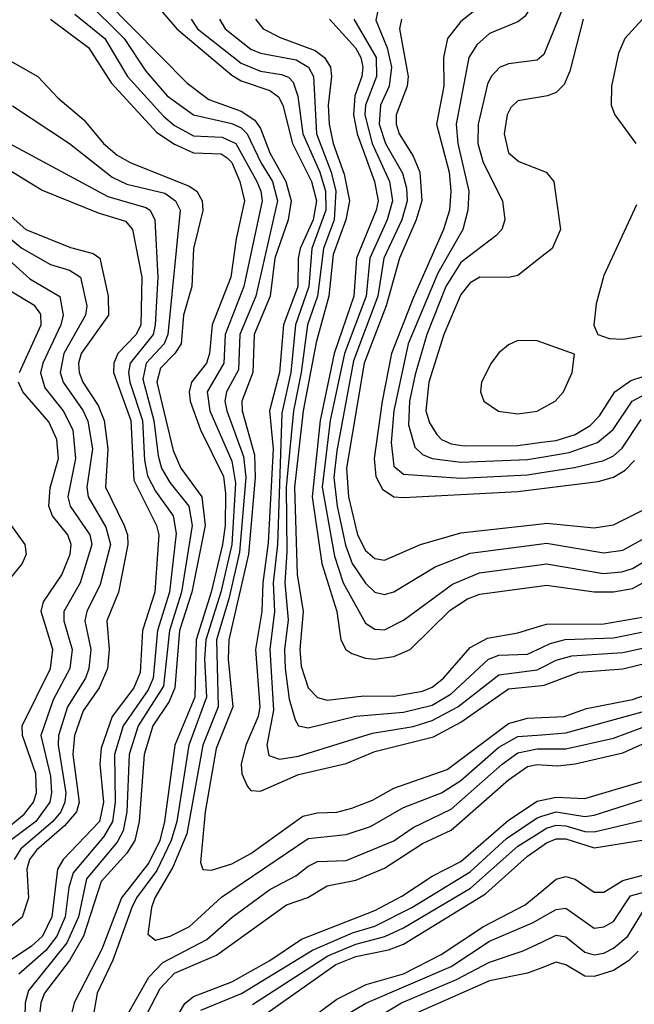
# Model space of a CAD drawing. Header units: inches. Extents: x 501365 to 657855, y 482276 to 547543.
# Tile 588 of 656: x 598905 to 600194, y 504167 to 506229. Entities that reach past the tile are written whole.
import ezdxf

# ---------------------------------------------------------------- set-up
doc = ezdxf.new("R2010")
doc.units = ezdxf.units.IN
doc.header["$MEASUREMENT"] = 0
doc.layers.add('A5590', color=7, linetype='Continuous')
doc.layers.add('A6500', color=7, linetype='Continuous')

msp = doc.modelspace()

# ---------------------------------------------------------------- linework, layer by layer
at = {"layer": 'A5590', "color": 5}
for points, elevation in [([(600000.1, 506379.9), (599921.9, 506298.1), (599830, 506225.6), (599802.3, 506190), (599794.1, 506150), (599794.7, 506090), (599779.5, 506010), (599805.7, 505910), (599809.4, 505870), (599806.3, 505830), (599793.8, 505790), (599730, 505646), (599684.8, 505530), (599665.2, 505430), (599648.8, 505310), (599652.1, 505272.1), (599665.8, 505245.8), (599689.8, 505229.8), (599710, 505228.3), (599950, 505240.8), (600000, 505247)], 3620), ([(600000, 506291.8), (599964.4, 506235.6), (599950, 506224.3), (599890, 506200.5), (599863.4, 506176.6), (599847.1, 506150), (599820.4, 506010), (599824.1, 505970), (599846.9, 505870), (599845.2, 505830), (599834.1, 505790), (599781.8, 505698.2), (599719.9, 505550), (599690, 505410), (599683.9, 505343.9), (599690, 505294.3), (599710, 505277.1), (599830, 505269), (599970, 505276), (600000, 505280.6)], 3640), ([(599043.5, 506270), (599124.3, 506190), (599170, 506121.1), (599214.8, 506070), (599270, 506029.8), (599350, 506011.8), (599370, 506002.5), (599382.4, 505990), (599410.6, 505930), (599435.3, 505890), (599446, 505850), (599400.6, 505650), (599366.9, 505570), (599364, 505496), (599339.2, 505450), (599335.7, 505430), (599339.3, 505410), (599374.6, 505314.6), (599379.5, 505270), (599366.2, 505113.8), (599343.9, 505016.1), (599318.2, 504930), (599321.3, 504790), (599289.4, 504710), (599255.9, 504524.1), (599226.1, 504453.9), (599188.6, 504390), (599181.4, 504370), (599174.2, 504314.2), (599190, 504301.5), (599220.6, 504310), (599261.3, 504330), (599328.6, 504391.4), (599510, 504514.5), (599590, 504522.9), (599640.7, 504539.3), (599710, 504578.9), (599790, 504609.6), (599830, 504635.9), (599910, 504705.8), (599950, 504727.9), (600000, 504731.6)], 3360), ([(599084.9, 506270), (599256.2, 506096.2), (599301.8, 506061.8), (599370, 506037.6), (599398.6, 506018.6), (599410, 506001.5), (599429.6, 505950), (599463.1, 505890), (599474.4, 505850), (599468.3, 505810), (599440.6, 505730), (599430.2, 505650), (599397.2, 505570), (599394.5, 505490), (599370.8, 505430), (599372, 505410), (599397.8, 505317.8), (599399, 505270), (599385.2, 505110), (599343.9, 504930), (599342.7, 504890), (599351.9, 504790), (599317, 504703), (599294.3, 504570), (599284.1, 504464.1), (599289.1, 504449.1), (599307.6, 504447.6), (599350, 504461.2), (599390, 504482.6), (599499, 504561), (599530, 504568.1), (599570, 504569.6), (599602, 504578), (599645.3, 504594.7), (599690, 504619.6), (599801.2, 504658.8), (599930, 504754.9), (599970, 504766.6), (600000, 504767.9)], 3380), ([(599020.7, 506240.7), (599083.6, 506190), (599131.1, 506110), (599206.9, 506026.9), (599230, 506007.6), (599270, 505985.9), (599330, 505983.1), (599358.6, 505970), (599402.4, 505890), (599411.2, 505870), (599413.6, 505850), (599375, 505670), (599335.9, 505570), (599333.1, 505510), (599298.7, 505450), (599304.3, 505410), (599350, 505304.7), (599358.1, 505258.1), (599349.9, 505130.1), (599327.1, 505030), (599295.8, 504930), (599293, 504890), (599296.7, 504810), (599259.7, 504710), (599234.9, 504550), (599223.3, 504510), (599192.6, 504447.4), (599150.2, 504390), (599140.4, 504370), (599100.9, 504259.1), (599068, 504190), (599057.3, 504130)], 3340), ([(599200.9, 506250), (599235.1, 506210), (599350, 506112.7), (599370, 506101.1), (599430, 506080.6), (599447.9, 506067.9), (599456.9, 506050), (599477.3, 505970), (599517.3, 505890), (599527.3, 505850), (599520.4, 505810), (599493.6, 505750), (599489.2, 505729.2), (599488.6, 505670), (599458.1, 505590), (599449.9, 505490.1), (599429.3, 505410), (599436.8, 505330), (599426.3, 505133.7), (599414.8, 505050), (599412.9, 504990), (599400, 504910), (599408.5, 504790), (599405.4, 504770), (599379.6, 504710), (599370, 504670), (599371.2, 504650), (599383.1, 504623.1), (599390, 504615.1), (599410, 504613.3), (599490, 504648), (599590, 504671.5), (599650, 504696.2), (599773.1, 504726.9), (599830, 504757.8), (599930, 504827.9), (600000, 504835)], 3420), ([(599655.4, 506244.6), (599652, 506228), (599675.7, 506170), (599685.1, 506130), (599679.8, 506090), (599661.5, 506050), (599659.1, 506010), (599672.2, 505970), (599707.9, 505907.9), (599716.6, 505876.6), (599717.9, 505850), (599706.7, 505810), (599669.1, 505730), (599655.9, 505650), (599605.4, 505514.6), (599570, 505326.3), (599564.2, 505270), (599570.6, 505210), (599588.6, 505128.6), (599602.7, 505090), (599630, 505049), (599650, 505030.4), (599670, 505025.2), (599690, 505030.8), (599776.5, 505083.5), (599850, 505112.1), (600000, 505131.7)], 3560), ([(598969.7, 506230), (599050, 506170.9), (599096.9, 506096.9), (599193, 505993), (599230, 505968.2), (599270, 505950.2), (599328, 505948), (599340, 505940), (599350, 505929.7), (599366.8, 505890), (599376.9, 505850), (599358.9, 505770), (599347.8, 505690), (599308.8, 505590), (599303.6, 505530), (599296.8, 505510), (599265.7, 505470), (599260.7, 505450), (599263.1, 505430), (599284.1, 505370), (599332.7, 505272.7), (599336.9, 505236.9), (599336.1, 505170), (599330.5, 505130), (599307, 505030), (599275.4, 504930), (599272.3, 504810), (599230.6, 504710), (599209.1, 504550), (599199.5, 504510), (599176.4, 504463.6), (599118.7, 504390), (599077.8, 504282.2), (599019.3, 504170), (599009.5, 504130.6)], 3320), ([(599265, 506230), (599278, 506210), (599370, 506137.9), (599410, 506121.2), (599454.3, 506114.3), (599468.8, 506108.8), (599478.5, 506098.5), (599488.8, 506068.8), (599499.3, 505990), (599534.4, 505910), (599546.4, 505870), (599547.1, 505830), (599517.9, 505750), (599511.6, 505670), (599483.5, 505590), (599473.8, 505490), (599455, 505404.9), (599445.6, 505130), (599436.8, 505050), (599439.8, 504990), (599429.7, 504910), (599437.2, 504782.8), (599423.4, 504710), (599428, 504688), (599450, 504680.5), (599490, 504686.4), (599645, 504735), (599730, 504748.8), (599770, 504761.2), (599824.2, 504790), (599910, 504857.3), (599990, 504867.7), (600000, 504872.7)], 3440), ([(599324.6, 506230), (599336.5, 506210), (599390, 506167.4), (599410, 506159.1), (599484.8, 506144.8), (599510.8, 506130), (599521, 506110), (599527.9, 505990), (599558.5, 505910), (599568.5, 505870), (599564.9, 505810), (599542, 505750), (599529.9, 505650), (599509, 505590), (599495.7, 505490), (599479.3, 505410), (599464.3, 505250), (599465.5, 505114.5), (599461.1, 505050), (599468.1, 504971.9), (599460.3, 504910), (599461.7, 504870), (599470, 504805.8), (599482.6, 504762.6), (599490.1, 504750.1), (599510, 504745.7), (599610, 504770.7), (599710, 504778.7), (599770, 504793.2), (599810, 504817.1), (599888.2, 504890), (599910, 504898), (599970, 504900.5), (600000, 504914.5)], 3460), ([(599399.7, 506230), (599415.5, 506210), (599451.7, 506191.7), (599524.8, 506164.8), (599544.4, 506150), (599556.8, 506130), (599559, 506110), (599552.1, 506050), (599554.5, 506010), (599562.6, 505970), (599585.3, 505905.3), (599596.5, 505850), (599589.2, 505810), (599562.8, 505737.2), (599553.8, 505650), (599527.1, 505552.9), (599500, 505410), (599481.5, 505250), (599486.8, 505066.8), (599499.7, 504990), (599492.8, 504910), (599495.5, 504875.5), (599510.4, 504830), (599529.6, 504809.6), (599550, 504803.8), (599627.1, 504812.9), (599690, 504812.3), (599750, 504822.7), (599770, 504831.5), (599794.1, 504850), (599850, 504914.4), (599886.1, 504933.9), (599950, 504945.2), (600000, 504960.2)], 3480), ([(599554.9, 506230), (599609.1, 506170), (599620.8, 506150), (599625, 506130), (599622.6, 506110), (599608.3, 506070), (599605.5, 506030), (599612.9, 505990), (599649.4, 505890), (599656.7, 505850), (599653, 505830), (599611.3, 505730), (599605.6, 505650), (599564.6, 505530), (599535.1, 505390), (599518.4, 505230), (599538.9, 505090), (599570, 504990), (599578.5, 504930), (599589.3, 504910), (599601.7, 504901.7), (599630, 504891.7), (599650.1, 504890.1), (599690, 504895.3), (599724.3, 504910), (599807.7, 504992.3), (599844, 505016), (599870, 505025.8), (600000, 505043.5)], 3520), ([(599606, 506230), (599652.4, 506150), (599653.3, 506110), (599630.3, 506050), (599629.2, 506030), (599644.6, 505970), (599680.6, 505890), (599686.7, 505850), (599675.7, 505810), (599639.1, 505730), (599631.4, 505650), (599586.6, 505530), (599556.6, 505390), (599539.8, 505250), (599565.2, 505105.2), (599583.4, 505050), (599630, 504965), (599650, 504952.5), (599670, 504951.2), (599710, 504971.6), (599813, 505047), (599869.6, 505070.4), (600000, 505088.4)], 3540), ([(599705.9, 506230), (599701.6, 506210), (599719.9, 506110), (599718, 506090), (599694.3, 506030), (599694.4, 506010), (599701, 505990), (599730, 505943.2), (599744.4, 505910), (599748.1, 505850), (599736.7, 505810), (599701.6, 505730), (599673.6, 505630), (599627.7, 505510), (599590.8, 505290), (599594.8, 505230), (599613.3, 505150), (599630, 505117.2), (599650, 505101), (599670, 505097.2), (599745.7, 505130), (599830, 505154.1), (600000, 505173.5)], 3580), ([(598871.1, 506151.1), (598943.3, 506110), (598985.4, 506065.5), (599039.7, 506019.7), (599081, 505970), (599110, 505945.1), (599137, 505930), (599260.7, 505880.7), (599276.9, 505870), (599287.9, 505850), (599289.5, 505829.5), (599269.7, 505750), (599266.1, 505670), (599248.6, 505610), (599243.7, 505550), (599230.9, 505530), (599200.8, 505499.2), (599193.2, 505470), (599226.8, 505326.8), (599243, 505290), (599286.9, 505230), (599294.2, 505170), (599266.4, 505030), (599240.2, 504950), (599230.3, 504829.7), (599218.6, 504801.4), (599184.7, 504750), (599166.6, 504690), (599156.2, 504550), (599147.1, 504510), (599130, 504483.4), (599075.9, 504424.1), (599038.9, 504310), (599010, 504258.6), (598957.6, 504190), (598949.9, 504170), (598940.3, 504090)], 3280), ([(600000, 506152.7), (599990, 506144.4), (599930, 506136.9), (599911, 506129), (599893.6, 506110), (599886.2, 506093.8), (599866.6, 506010), (599866.1, 505970), (599876.9, 505930), (599917.2, 505850), (599922.5, 505810), (599916, 505790), (599903.4, 505776.6), (599830, 505720.8), (599798.9, 505670), (599758.7, 505570), (599734.2, 505485.8), (599722.8, 505430), (599720.6, 505380.6), (599733.6, 505333.6), (599750, 505318.6), (599769.9, 505309.9), (599830, 505302.3), (599970, 505307.8), (600000, 505312.8)], 3660), ([(600000, 506067.9), (599950, 506059.5), (599934.9, 506045.1), (599927.1, 506030), (599920.7, 505990), (599930, 505950.2), (599951.9, 505931.9), (600000, 505913.5)], 3680), ([(598890, 506048.8), (599010, 505969.7), (599099.2, 505899.2), (599130, 505884.9), (599210, 505865.6), (599232, 505850), (599242.1, 505830), (599216.3, 505570), (599208.2, 505550), (599170.4, 505510), (599163.7, 505476.3), (599186.7, 505390), (599195.4, 505315.4), (599202.6, 505290), (599219.9, 505259.9), (599260.3, 505210), (599267.3, 505170), (599244.8, 505030), (599219.3, 504950), (599206.7, 504833.3), (599153.9, 504750), (599135.2, 504690), (599130.2, 504570), (599122.6, 504530), (599110, 504506.9), (599045.5, 504430), (599028.5, 504350), (599004.1, 504295.9), (598924.2, 504195.8), (598917.2, 504170), (598915.3, 504110)], 3260), ([(598884.2, 505970), (599090, 505858.5), (599170, 505835.9), (599178.7, 505830), (599189, 505810), (599195, 505690), (599189.5, 505590), (599185, 505570), (599137, 505510), (599133.3, 505490), (599136.1, 505470), (599162.8, 505390), (599166.9, 505306.9), (599173.5, 505273.5), (599190, 505241.4), (599227.4, 505190), (599233.2, 505153.2), (599219.5, 505030), (599194.6, 504950), (599185.3, 504850), (599174.4, 504825.6), (599122.3, 504750), (599104.3, 504690), (599105.3, 504590), (599100, 504550), (599081.6, 504518.4), (599017.5, 504442.5), (599008.3, 504411.7), (599000.9, 504350), (598983.5, 504310), (598960.4, 504279.6), (598903.5, 504230)], 3240), ([(598850, 505935.1), (598952.4, 505872.4), (599070, 505824.8), (599127.1, 505807.1), (599141.8, 505790), (599161.6, 505690), (599159.6, 505590), (599149.4, 505570), (599111.4, 505530), (599102.6, 505510), (599101.9, 505490), (599138.3, 505390), (599144.8, 505264.8), (599192, 505170), (599197.1, 505150), (599188.5, 505030), (599162.7, 504950), (599157.9, 504862.1), (599144.6, 504830), (599099.4, 504770), (599076.3, 504703.7), (599073.1, 504670), (599081.2, 504590), (599072.9, 504550), (598996.7, 504470), (598984.6, 504450), (598972.6, 504350), (598952.9, 504310), (598930, 504288.6), (598873, 504250)], 3220), ([(598850, 505849.6), (598918.3, 505790), (599012.2, 505752.3), (599059.6, 505739.6), (599073.1, 505730), (599090.8, 505650), (599091.5, 505610), (599034.6, 505530), (599028.7, 505510), (599029.8, 505490), (599038, 505470), (599070, 505421.4), (599082.2, 505390), (599090.3, 505330.3), (599085, 505250), (599124.1, 505170), (599131.3, 505150), (599132.1, 505130), (599112.5, 505030), (599087.8, 504970), (599093, 504910), (599089.7, 504870), (599072.1, 504830), (599038.3, 504781.7), (599020.6, 504730), (599017, 504690), (599030, 504590), (599024.3, 504570), (598999.2, 504540.8), (598940.6, 504490), (598926, 504470), (598920.5, 504450), (598924.1, 504390), (598910.5, 504349.5), (598888.9, 504331.1)], 3180), ([(598810, 505832.1), (598910, 505750.9), (598970, 505716.1), (599010, 505704.3), (599033.1, 505690), (599046.2, 505630), (599043.5, 505610), (598997.8, 505530), (598990.2, 505490), (598996.7, 505470), (599038.6, 505410), (599048.3, 505388.3), (599058.3, 505330), (599046.3, 505250), (599049, 505230), (599086.3, 505166.3), (599095.7, 505130), (599073.9, 505046.1), (599046.1, 504990), (599042, 504970), (599054.7, 504910), (599050.6, 504870), (599043.4, 504850), (599005.7, 504790), (598987.1, 504730), (598986, 504710), (599001.8, 504610), (599000.3, 504590), (598991.8, 504570), (598974.9, 504550), (598907.6, 504492.4), (598894.1, 504470)], 3160), ([(598830, 505772.9), (598926.5, 505686.5), (598989.6, 505649.6), (598996.6, 505610), (598991.5, 505590), (598953.7, 505510), (598949.2, 505489.2), (598958.3, 505458.3), (598996.6, 505410), (599017, 505370), (599022.5, 505310), (599006.5, 505230), (599011.5, 505210), (599052.6, 505150), (599056.5, 505130), (599032.2, 505050), (598997.8, 504990), (598998.2, 504970), (599015.2, 504910), (599010.6, 504870), (598975.3, 504804.7), (598949.7, 504730.3), (598970, 504644.9), (598972.4, 504610), (598968.3, 504590), (598939.3, 504550), (598886.1, 504510)], 3140), ([(600000, 505733.1), (599950, 505693.7), (599930, 505689.2), (599870, 505689.9), (599850, 505678), (599830, 505653.7), (599794.8, 505570), (599763, 505470), (599756.5, 505410), (599764.5, 505384.5), (599780.1, 505360.1), (599789.7, 505349.7), (599810, 505340.6), (599836.9, 505336.9), (599950, 505337.5), (600000, 505344)], 3680), ([(598905.2, 505490), (598950.6, 505590), (598950, 505612.7), (598937, 505630), (598882.7, 505662.7)], 3120), ([(600000, 505552.8), (599990, 505556.3), (599950, 505557.1), (599930, 505548.2), (599910, 505531.6), (599893.5, 505510), (599873.8, 505470), (599871.3, 505450), (599878.5, 505430), (599909.3, 505409.3), (599950, 505403.8), (599990, 505409.2), (600000, 505414.7)], 3720), ([(598846.7, 504510), (598914.6, 504565.4), (598934.1, 504590), (598940.7, 504610), (598939.2, 504650), (598911.5, 504730), (598910.5, 504750), (598969.9, 504870.1), (598974.6, 504910), (598950.5, 504990), (598955.3, 505010), (598993.7, 505066.3), (599011.1, 505110), (599013.6, 505130), (599006.3, 505150), (598974.2, 505190), (598966.2, 505210), (598969, 505249), (598986.6, 505310), (598983.4, 505350), (598966.7, 505386.7), (598911.7, 505450), (598903.1, 505470)], 3120), ([(598887.5, 505170), (598916.1, 505130), (598918.7, 505110), (598910.5, 505090), (598874.6, 505045.4)], 3080), ([(599130, 504142.9), (599176.2, 504223.8), (599205.7, 504254.3), (599297.5, 504302.5), (599350.8, 504349.2), (599430, 504407.6), (599484.2, 504435.8), (599510, 504456.5), (599530, 504465.9), (599590, 504468.2), (599690, 504509), (599730, 504537.1), (599810, 504575.5), (599916.8, 504670), (599950, 504693.6), (599990, 504702.2), (600000, 504702.1)], 3340), ([(599153, 504110), (599199.8, 504200.2), (599230, 504232.2), (599317.9, 504270), (599464.4, 504375.6), (599509.4, 504390.6), (599550, 504415), (599610, 504426.7), (599670, 504452.3), (599750, 504503.9), (599810, 504531.5), (599930, 504637.2), (599970, 504664.9), (599990, 504669.3), (600000, 504668.6)], 3320), ([(599240.1, 504150), (599251.5, 504168.5), (599270, 504183.1), (599350, 504213.8), (599430, 504258.6), (599496.3, 504303.7), (599650, 504363.6), (599706.4, 504393.6), (599770, 504435.2), (599830, 504466.2), (599930, 504552.3), (599990, 504592.5), (600000, 504594.6)], 3280), ([(599285, 504155), (599370.1, 504189.9), (599519.5, 504280.5), (599603.3, 504316.7), (599650, 504330.4), (599727.2, 504370), (599850, 504444.1), (599926, 504514), (599990, 504557.7), (600000, 504560.8)], 3260), ([(599393.2, 504166.8), (599551.7, 504268.3), (599610, 504292.9), (599671, 504309), (599710, 504327), (599850.7, 504410), (599950, 504498.5), (600000, 504529.7)], 3240), ([(599416.2, 504143.8), (599568.3, 504250), (599610, 504267.2), (599678.6, 504281.4), (599710, 504293), (599882, 504398), (599970, 504477.2), (600000, 504498)], 3220), ([(599404.6, 504055.4), (599570, 504177.5), (599631.5, 504208.5), (599710, 504230.5), (599788.8, 504271.2), (599877.5, 504330), (599965, 504375), (600000, 504404.1)], 3180), ([(599530, 504109.2), (599630.9, 504169.1), (599810, 504246.1), (599890, 504298.9), (599981.7, 504338.3), (600000, 504348.6)], 3160), ([(599533.1, 504066.9), (599705.9, 504170), (599820.9, 504219.1), (599890, 504255.5), (599961.1, 504278.9), (600000, 504297.4)], 3140), ([(600000, 504243.7), (599970, 504232.3), (599890, 504215.8), (599710, 504136.5)], 3120)]:
    msp.add_lwpolyline(points, dxfattribs=dict(at, elevation=elevation))
at = {"layer": 'A6500', "color": 5}
for points, elevation in [([(600058.5, 506290), (600004, 506156), (600000, 506152.7)], 3660), ([(600086.4, 506230), (600058.7, 506121.3), (600046.5, 506093.5), (600030, 506076.8), (600012.1, 506070), (600000, 506067.9)], 3680), ([(600210.8, 506230), (600174.3, 506190), (600160.7, 506159.3), (600146.3, 506090), (600145.4, 506050), (600153.2, 506030), (600197, 505970)], 3720), ([(600000, 505913.5), (600009.2, 505910), (600025.3, 505890), (600039.2, 505790), (600021.5, 505750), (600000, 505733.1)], 3680), ([(600198.6, 505841.4), (600130, 505693.6), (600114.1, 505634.1), (600109.2, 505589.2), (600117.1, 505570), (600141.5, 505561.5), (600170, 505559.9), (600210, 505567.2)], 3720), ([(600000, 505414.7), (600028, 505430), (600045.7, 505450), (600063.9, 505490), (600068.5, 505528.5), (600000, 505552.8)], 3720), ([(600000, 505344), (600030, 505347.8), (600070, 505360.3), (600101.1, 505378.9), (600120.7, 505399.3), (600153.2, 505450), (600186.7, 505473.3), (600290, 505507.1)], 3680), ([(600000, 505312.8), (600057.5, 505322.5), (600116.7, 505343.3), (600149.2, 505370.8), (600189.6, 505430.4), (600228.6, 505451.4)], 3660), ([(600000, 505280.6), (600068.8, 505291.2), (600130, 505306.1), (600150, 505315.5), (600168.1, 505331.9), (600208, 505392)], 3640), ([(600000, 505247), (600118.4, 505261.6), (600150, 505270.7), (600174.6, 505285.4), (600194.3, 505305.7)], 3620), ([(600000, 505173.5), (600010, 505174.6), (600110, 505165.1), (600150, 505171.5), (600210, 505201.3)], 3580), ([(600000, 505131.7), (600010, 505133), (600130, 505112.3), (600170, 505118.3), (600210, 505140.2)], 3560), ([(600000, 505088.4), (600010, 505089.8), (600129.5, 505069.5), (600167.4, 505072.6), (600190, 505079.5), (600230, 505103.3)], 3540), ([(600000, 505043.5), (600010, 505044.9), (600110, 505030.6), (600150, 505031), (600190, 505038.1), (600248.6, 505070)], 3520), ([(600000, 504960.2), (600010, 504963.2), (600130, 504964), (600210, 504977.8)], 3480), ([(600000, 504914.5), (600017.4, 504922.6), (600049.2, 504930.8), (600150, 504934.6), (600230, 504950.7)], 3460), ([(600000, 504872.7), (600030, 504887.9), (600063, 504897), (600170, 504904.1), (600230, 504917)], 3440), ([(600000, 504835), (600004.6, 504835.4), (600077.6, 504862.4), (600170, 504869.5), (600230, 504884.3)], 3420), ([(600000, 504767.9), (600047.1, 504770), (600093.7, 504786.3), (600190, 504805.2), (600230, 504819.1)], 3380), ([(600000, 504731.6), (600050, 504735.3), (600210, 504779.2)], 3360), ([(600000, 504702.1), (600050, 504701.8), (600150, 504724.6), (600210, 504746.4)], 3340), ([(600000, 504668.6), (600033.6, 504666.4), (600069.7, 504670.3), (600170, 504693.9), (600210, 504711.6)], 3320), ([(600000, 504594.6), (600030, 504600.8), (600090, 504598.2), (600210, 504633.9)], 3280), ([(600000, 504560.8), (600030, 504570), (600090, 504560.4), (600110, 504562.9), (600210, 504595)], 3260), ([(600000, 504529.7), (600010, 504536), (600030, 504541.9), (600050, 504540.7), (600090, 504528.7), (600110, 504528.5), (600210, 504551.8)], 3240), ([(600000, 504498), (600010, 504505), (600030, 504513.3), (600050, 504513.4), (600110, 504494.9), (600210, 504510.4)], 3220), ([(600000, 504404.1), (600030, 504429.1), (600050, 504434.7), (600070, 504428.8), (600110, 504401.8), (600130, 504401.8), (600170, 504426.6), (600230, 504442.2)], 3180), ([(600000, 504348.6), (600030, 504365.4), (600050, 504368.5), (600110, 504326.4), (600130, 504329.1), (600150, 504340.1), (600186.1, 504393.9), (600264.4, 504415.6)], 3160), ([(600000, 504297.4), (600030, 504311.7), (600050, 504308.2), (600090, 504275.9), (600110, 504270.5), (600130, 504274.1), (600150, 504284.2), (600180.4, 504310), (600214.4, 504365.6)], 3140), ([(600201.9, 504278.1), (600181.9, 504258.1), (600150, 504237.9), (600110, 504224.9), (600090, 504226.1), (600050, 504249.5), (600030, 504255.1), (600000, 504243.7)], 3120)]:
    msp.add_lwpolyline(points, dxfattribs=dict(at, elevation=elevation))

doc.saveas('drawing.dxf')
